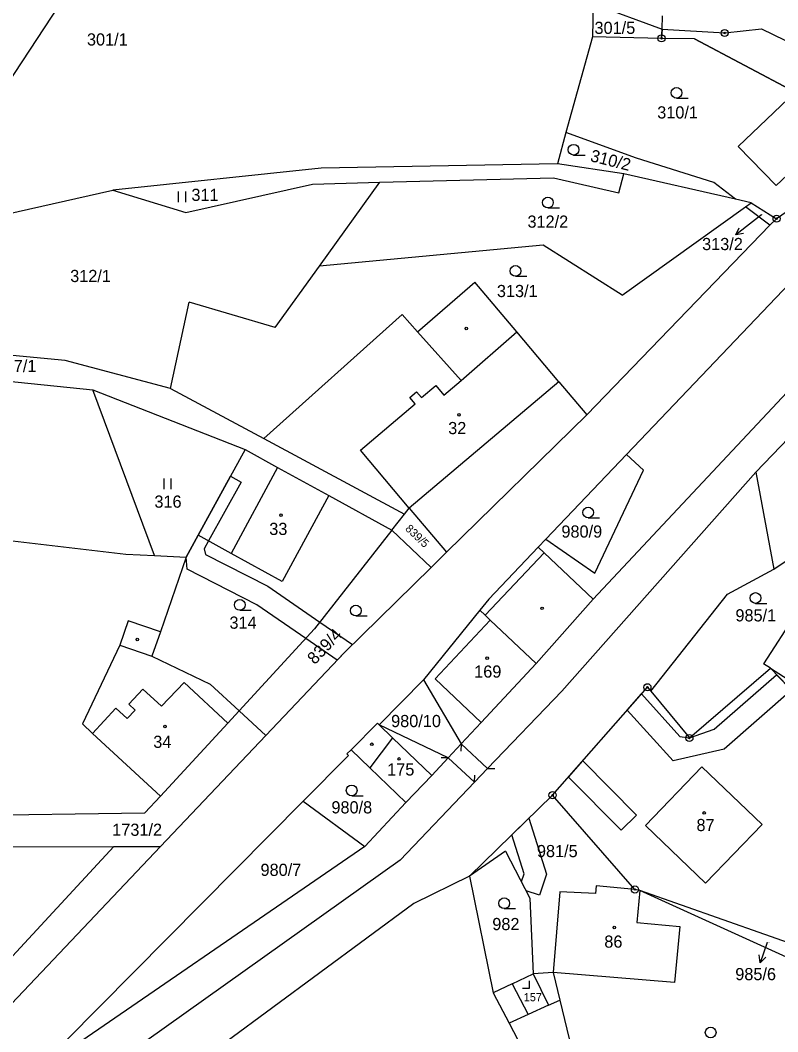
# Model space of a CAD drawing. Extents: x -546762 to -540209, y -1046851 to -1035694.
# Drawn here: x -543800.8 to -543695, y -1041824.4 to -1041683.1 of the extents above; entities that cross this region are included whole.
import ezdxf

# ---------------------------------------------------------------- set-up
doc = ezdxf.new("R2010")
doc.units = 0
for name, color, linetype in [('Vrstva 1', 7, 'Continuous'), ('Vrstva 16', 7, 'Continuous'), ('Vrstva 18', 7, 'Continuous'), ('Vrstva 19', 7, 'Continuous'), ('Vrstva 24', 7, 'Continuous'), ('Vrstva 25', 7, 'Continuous'), ('Vrstva 26', 7, 'Continuous'), ('Vrstva 3', 7, 'Continuous'), ('Vrstva 30', 7, 'Continuous'), ('Vrstva 37', 7, 'Continuous'), ('Vrstva 4', 7, 'Continuous'), ('Vrstva 52', 7, 'Continuous')]:
    doc.layers.add(name, color=color, linetype=linetype)

msp = doc.modelspace()

# ---------------------------------------------------------------- linework, layer by layer
at = {"layer": 'Vrstva 1'}
for p, q in [((-543696.04, -1041773.64), (-543696.98, -1041773.04)), ((-543707.35, -1041783.38), (-543696.04, -1041773.64))]:
    msp.add_line(p, q, dxfattribs=at)
for points in [[(-543720.79, -1041680.87), (-543720.9, -1041685.46)], [(-543720.79, -1041680.87), (-543711.17, -1041684.4)], [(-543720.78, -1041764.01), (-543643, -1041681.02)], [(-543711.17, -1041684.4), (-543711.08, -1041682.52)], [(-543711.17, -1041684.4), (-543711.24, -1041685.68)], [(-543720.9, -1041685.46), (-543724.58, -1041698.85)], [(-543711.24, -1041685.68), (-543720.9, -1041685.46)], [(-543706.63, -1041685.77), (-543711.24, -1041685.68)], [(-543706.63, -1041685.77), (-543692.56, -1041693.19)], [(-543690.21, -1041694.42), (-543686.63, -1041698.12), (-543695.23, -1041706.25), (-543700.53, -1041700.78), (-543692.56, -1041693.19)], [(-543724.58, -1041698.85), (-543725.77, -1041703.19)], [(-543700.89, -1041708.15), (-543703.94, -1041705.83), (-543714.72, -1041702.43), (-543724.58, -1041698.85)], [(-543681.08, -1041699.24), (-543688.79, -1041706.53), (-543695.17, -1041710.86)], [(-543758.79, -1041703.81), (-543787.86, -1041706.86)], [(-543725.77, -1041703.19), (-543758.79, -1041703.81)], [(-543716.49, -1041704.6), (-543725.77, -1041703.19)], [(-543759.99, -1041706.02), (-543750.58, -1041705.78)], [(-543759.01, -1041717.49), (-543750.58, -1041705.78)], [(-543750.58, -1041705.78), (-543726.31, -1041705.16)], [(-543726.31, -1041705.16), (-543717.22, -1041707.26)], [(-543717.22, -1041707.26), (-543716.49, -1041704.6)], [(-543700.89, -1041708.15), (-543716.49, -1041704.6)], [(-543841.2, -1041718.88), (-543787.86, -1041706.86)], [(-543787.86, -1041706.86), (-543777.69, -1041709.99)], [(-543777.69, -1041709.99), (-543759.99, -1041706.02)], [(-543698.72, -1041708.65), (-543700.89, -1041708.15)], [(-543716.72, -1041721.53), (-543699.5, -1041709.21)], [(-543699.5, -1041709.21), (-543698.72, -1041708.65)], [(-543696.12, -1041711.79), (-543699.5, -1041709.21)], [(-543698.72, -1041708.65), (-543695.17, -1041710.86)], [(-543695.17, -1041710.86), (-543696.12, -1041711.79)], [(-543696.12, -1041711.79), (-543721.67, -1041738.25)], [(-543727.78, -1041714.54), (-543759.01, -1041717.49)], [(-543716.72, -1041721.53), (-543727.78, -1041714.54)], [(-543689.53, -1041715.93), (-543716.11, -1041743.8)], [(-543765.19, -1041726.08), (-543759.01, -1041717.49)], [(-543745.3, -1041726.68), (-543737.29, -1041719.73)], [(-543731.43, -1041726.68), (-543737.29, -1041719.73)], [(-543779.81, -1041734.58), (-543777.21, -1041722.5)], [(-543765.19, -1041726.08), (-543777.21, -1041722.5)], [(-543747.48, -1041724.24), (-543766.79, -1041741.57)], [(-543745.3, -1041726.68), (-543747.48, -1041724.24)], [(-543725.56, -1041733.64), (-543731.43, -1041726.68)], [(-543794.51, -1041730.66), (-543830.26, -1041727.28)], [(-543830.62, -1041730.68), (-543790.65, -1041734.76)], [(-543779.81, -1041734.58), (-543794.51, -1041730.66)], [(-543684.31, -1041731.91), (-543698.08, -1041746.26)], [(-543725.56, -1041733.64), (-543721.67, -1041738.25)], [(-543782.07, -1041757.89), (-543790.65, -1041734.76)], [(-543790.65, -1041734.76), (-543769.37, -1041743.11)], [(-543779.81, -1041734.58), (-543766.79, -1041741.57)], [(-543721.67, -1041738.25), (-543741.26, -1041757.45)], [(-543766.79, -1041741.57), (-543747.14, -1041752.11)], [(-543769.37, -1041743.11), (-543775.95, -1041755.07)], [(-543769.37, -1041743.11), (-543764.86, -1041745.59)], [(-543716.11, -1041743.8), (-543727.38, -1041755.61)], [(-543713.74, -1041746), (-543716.11, -1041743.8)], [(-543764.86, -1041745.59), (-543757.72, -1041749.52)], [(-543698.08, -1041746.26), (-543725.18, -1041776.85)], [(-543720.54, -1041760.35), (-543713.74, -1041746)], [(-543698.08, -1041746.26), (-543695.54, -1041759.82)], [(-543757.72, -1041749.52), (-543764.21, -1041761.53)], [(-543757.72, -1041749.52), (-543748.92, -1041754.36)], [(-543748.92, -1041754.36), (-543747.14, -1041752.11)], [(-543747.14, -1041752.11), (-543746.47, -1041751.27)], [(-543746.47, -1041751.27), (-543741.26, -1041757.45)], [(-543695.54, -1041759.82), (-543684.39, -1041752.27)], [(-543775.95, -1041755.07), (-543777.63, -1041758.11)], [(-543771.35, -1041757.6), (-543775.95, -1041755.07)], [(-543748.92, -1041754.36), (-543759.68, -1041768.14)], [(-543748.92, -1041754.36), (-543743.43, -1041759.58)], [(-543805.88, -1041755.36), (-543786.06, -1041757.69)], [(-543727.38, -1041755.61), (-543728.46, -1041756.74)], [(-543727.38, -1041755.61), (-543720.54, -1041760.35)], [(-543786.06, -1041757.69), (-543782.07, -1041757.89)], [(-543782.07, -1041757.89), (-543777.63, -1041758.11)], [(-543764.21, -1041761.53), (-543771.35, -1041757.6)], [(-543741.26, -1041757.45), (-543743.43, -1041759.58)], [(-543728.46, -1041756.74), (-543735.36, -1041763.98)], [(-543727.63, -1041757.52), (-543728.46, -1041756.74)], [(-543720.78, -1041764.01), (-543727.63, -1041757.52)], [(-543777.63, -1041758.11), (-543781.23, -1041768.56)], [(-543687.98, -1041759.05), (-543696.98, -1041773.04)], [(-543743.43, -1041759.58), (-543755.53, -1041771.44)], [(-543702.04, -1041763.3), (-543695.54, -1041759.82)], [(-543712.74, -1041776.86), (-543702.04, -1041763.3)], [(-543735.36, -1041763.98), (-543736.62, -1041765.54)], [(-543728.76, -1041772.99), (-543720.78, -1041764.01)], [(-543736.62, -1041765.54), (-543744.47, -1041775.28)], [(-543785.72, -1041767.01), (-543786.89, -1041770.41)], [(-543781.23, -1041768.56), (-543785.72, -1041767.01)], [(-543781.23, -1041768.56), (-543782.4, -1041771.96)], [(-543759.68, -1041768.14), (-543770.23, -1041779.57)], [(-543786.89, -1041770.41), (-543792.12, -1041781.42)], [(-543782.4, -1041771.96), (-543774.27, -1041775.84)], [(-543755.53, -1041771.44), (-543766.5, -1041783.01)], [(-543736.45, -1041781.2), (-543728.76, -1041772.99)], [(-543696.04, -1041773.64), (-543674.43, -1041787.46)], [(-543696.04, -1041773.64), (-543672.56, -1041798.03)], [(-543774.27, -1041775.84), (-543770.23, -1041779.57)], [(-543750.68, -1041781.52), (-543744.47, -1041775.28)], [(-543744.47, -1041775.28), (-543739.22, -1041784.2)], [(-543726.46, -1041791.36), (-543713.21, -1041776.3)], [(-543713.21, -1041776.3), (-543712.74, -1041776.86)], [(-543725.18, -1041776.85), (-543735.52, -1041787.65)], [(-543712.74, -1041776.86), (-543707.35, -1041783.38)], [(-543771.82, -1041781.3), (-543770.23, -1041779.57)], [(-543770.23, -1041779.57), (-543766.5, -1041783.01)], [(-543790.69, -1041782.73), (-543792.12, -1041781.42)], [(-543771.82, -1041781.3), (-543781.21, -1041791.48)], [(-543750.91, -1041781.3), (-543754.6, -1041785.01)], [(-543750.91, -1041781.3), (-543750.68, -1041781.52)], [(-543741.03, -1041786.14), (-543750.68, -1041781.52)], [(-543736.45, -1041781.2), (-543739.22, -1041784.2)], [(-543790.69, -1041782.73), (-543781.21, -1041791.48)], [(-543766.5, -1041783.01), (-543781.19, -1041798.51)], [(-543739.22, -1041784.2), (-543741.03, -1041786.14)], [(-543754.96, -1041785.82), (-543761.29, -1041792.19)], [(-543754.6, -1041785.01), (-543755.19, -1041785.6)], [(-543755.19, -1041785.6), (-543754.96, -1041785.82)], [(-543754.6, -1041785.01), (-543751.97, -1041787.55)], [(-543741.03, -1041786.14), (-543743.33, -1041788.62)], [(-543751.97, -1041787.55), (-543746.97, -1041792.38)], [(-543735.52, -1041787.65), (-543737.36, -1041789.57)], [(-543713.46, -1041795.58), (-543705.6, -1041787.39)], [(-543705.6, -1041787.39), (-543697.2, -1041795.44)], [(-543743.33, -1041788.62), (-543746.97, -1041792.38)], [(-543737.36, -1041789.57), (-543747.76, -1041800.43)], [(-543781.21, -1041791.48), (-543783.39, -1041793.84)], [(-543726.46, -1041791.36), (-543738.06, -1041802.66)], [(-543714.95, -1041804.54), (-543726.46, -1041791.36)], [(-543799.16, -1041830.45), (-543761.29, -1041792.19)], [(-543761.29, -1041792.19), (-543752.67, -1041798.53)], [(-543746.97, -1041792.38), (-543752.67, -1041798.53)], [(-543809.37, -1041794.19), (-543783.39, -1041793.84)], [(-543713.46, -1041795.58), (-543705.08, -1041803.64)], [(-543697.2, -1041795.44), (-543705.08, -1041803.64)], [(-543787.72, -1041798.52), (-543825.76, -1041839.64)], [(-543781.19, -1041798.51), (-543811.19, -1041830.16)], [(-543806.93, -1041798.56), (-543787.72, -1041798.52)], [(-543752.67, -1041798.53), (-543799.16, -1041830.45)], [(-543787.72, -1041798.52), (-543781.19, -1041798.51)], [(-543747.76, -1041800.43), (-543785.87, -1041827.6)], [(-543733.02, -1041799.2), (-543738.06, -1041802.66)], [(-543733.02, -1041799.2), (-543729.61, -1041805.74)], [(-543738.06, -1041802.66), (-543745.83, -1041806.49)], [(-543738.06, -1041802.66), (-543734.74, -1041818.95)], [(-543720.39, -1041804.04), (-543720.44, -1041805.11)], [(-543714.95, -1041804.54), (-543720.39, -1041804.04)], [(-543714.27, -1041804.68), (-543714.95, -1041804.54)], [(-543729.61, -1041805.74), (-543729.16, -1041816.3)], [(-543725.44, -1041804.87), (-543726.36, -1041816.12)], [(-543720.44, -1041805.11), (-543725.44, -1041804.87)], [(-543714.27, -1041804.68), (-543714.67, -1041809.13)], [(-543690.99, -1041812.85), (-543714.27, -1041804.68)], [(-543692.27, -1041814.69), (-543714.27, -1041804.68)], [(-543745.83, -1041806.49), (-543772.07, -1041825.84)], [(-543714.67, -1041809.13), (-543708.7, -1041809.68)], [(-543708.7, -1041809.68), (-543709.42, -1041817.51)], [(-543732.11, -1041817.7), (-543729.16, -1041816.3)], [(-543726.36, -1041816.12), (-543729.16, -1041816.3)], [(-543709.42, -1041817.51), (-543726.36, -1041816.12)], [(-543726.36, -1041816.12), (-543725.43, -1041819.98)], [(-543732.11, -1041817.7), (-543734.74, -1041818.95)], [(-543734.74, -1041818.95), (-543732.52, -1041823.21)], [(-543727.03, -1041820.71), (-543725.43, -1041819.98)], [(-543725.43, -1041819.98), (-543723.16, -1041829.44)], [(-543727.03, -1041820.71), (-543729.85, -1041821.99)], [(-543729.85, -1041821.99), (-543732.52, -1041823.21)], [(-543732.52, -1041823.21), (-543726.65, -1041834.47)]]:
    msp.add_lwpolyline(points, dxfattribs=at)
at = {"layer": 'Vrstva 16'}
for p, q in [((-543698.52, -1041711.29), (-543700.88, -1041713.14)), ((-543696.49, -1041811.95), (-543697.46, -1041814.79))]:
    msp.add_line(p, q, dxfattribs=at)
for points in [[(-543697.27, -1041710.31), (-543698.52, -1041711.29)], [(-543699.79, -1041712.92), (-543700.88, -1041713.14), (-543700.4, -1041712.13)], [(-543696.67, -1041814), (-543697.46, -1041814.79), (-543697.61, -1041813.68)]]:
    msp.add_lwpolyline(points, dxfattribs=at)
at = {"layer": 'Vrstva 24'}
for centre, radius in [((-543702.42, -1041684.93), 0.5), ((-543711.24, -1041685.68), 0.5), ((-543711.24, -1041685.68), 0.1), ((-543702.42, -1041684.93), 0.1), ((-543695.17, -1041710.86), 0.5), ((-543695.17, -1041710.86), 0.1), ((-543713.21, -1041776.3), 0.5), ((-543713.21, -1041776.3), 0.1), ((-543707.35, -1041783.38), 0.5), ((-543707.35, -1041783.38), 0.1), ((-543726.46, -1041791.36), 0.5), ((-543726.46, -1041791.36), 0.1), ((-543714.95, -1041804.54), 0.5), ((-543714.95, -1041804.54), 0.1)]:
    msp.add_circle(centre, radius, dxfattribs=at)
at = {"layer": 'Vrstva 25'}
for p, q in [((-543709.14, -1041694.04), (-543707.54, -1041694.04)), ((-543723.52, -1041701.98), (-543721.92, -1041701.98)), ((-543778.68, -1041708.56), (-543778.68, -1041707.06)), ((-543777.68, -1041708.56), (-543777.68, -1041707.06)), ((-543727.11, -1041709.36), (-543725.51, -1041709.36)), ((-543731.63, -1041718.91), (-543730.03, -1041718.91)), ((-543780.72, -1041748.63), (-543780.72, -1041747.13)), ((-543779.72, -1041748.63), (-543779.72, -1041747.13)), ((-543721.48, -1041752.64), (-543719.88, -1041752.64)), ((-543698.12, -1041764.58), (-543696.52, -1041764.58)), ((-543770.14, -1041765.54), (-543768.54, -1041765.54)), ((-543753.93, -1041766.34), (-543752.33, -1041766.34)), ((-543754.51, -1041791.45), (-543752.91, -1041791.45)), ((-543733.21, -1041807.21), (-543731.61, -1041807.21))]:
    msp.add_line(p, q, dxfattribs=at)
msp.add_lwpolyline([(-543730.66, -1041818.31), (-543729.66, -1041818.31), (-543729.66, -1041817.31)], dxfattribs=at)
for centre, radius in [((-543709.14, -1041693.29), 0.75), ((-543723.52, -1041701.23), 0.75), ((-543727.11, -1041708.61), 0.75), ((-543731.63, -1041718.16), 0.75), ((-543738.5, -1041726.2), 0.175), ((-543739.53, -1041738.26), 0.175), ((-543764.38, -1041752.27), 0.175), ((-543721.48, -1041751.89), 0.75), ((-543698.12, -1041763.83), 0.75), ((-543770.14, -1041764.79), 0.75), ((-543753.93, -1041765.59), 0.75), ((-543727.92, -1041765.28), 0.175), ((-543784.45, -1041769.63), 0.175), ((-543735.59, -1041772.23), 0.175), ((-543780.59, -1041781.77), 0.175), ((-543751.7, -1041784.25), 0.175), ((-543747.9, -1041786.3), 0.175), ((-543754.51, -1041790.7), 0.75), ((-543705.29, -1041793.84), 0.175), ((-543733.21, -1041806.46), 0.75), ((-543717.83, -1041809.84), 0.175), ((-543704.38, -1041824.5), 0.75)]:
    msp.add_circle(centre, radius, dxfattribs=at)
at = {"layer": 'Vrstva 26'}
for p, q in [((-543739.22, -1041784.2), (-543739.25, -1041785.2)), ((-543741.03, -1041786.14), (-543742.03, -1041786.17)), ((-543735.52, -1041787.65), (-543734.52, -1041787.62)), ((-543737.36, -1041789.57), (-543737.33, -1041788.57))]:
    msp.add_line(p, q, dxfattribs=at)
at = {"layer": 'Vrstva 3'}
for points in [[(-543690.21, -1041694.42), (-543686.63, -1041698.12), (-543695.23, -1041706.25), (-543700.53, -1041700.78), (-543692.56, -1041693.19)], [(-543739.22, -1041733.45), (-543731.43, -1041726.68)], [(-543725.56, -1041733.64), (-543731.43, -1041726.68)], [(-543725.56, -1041733.64), (-543746.47, -1041751.27)], [(-543741.65, -1041735.5), (-543739.22, -1041733.45)], [(-543746.4, -1041735.84), (-543745.44, -1041735.03)], [(-543745.44, -1041735.03), (-543744.77, -1041735.84)], [(-543744.77, -1041735.84), (-543742.78, -1041734.16)], [(-543742.78, -1041734.16), (-543741.65, -1041735.5)], [(-543753.3, -1041743.17), (-543745.66, -1041736.72)], [(-543745.66, -1041736.72), (-543746.4, -1041735.84)], [(-543746.47, -1041751.27), (-543753.3, -1041743.17)], [(-543764.86, -1041745.59), (-543771.35, -1041757.6)], [(-543764.86, -1041745.59), (-543757.72, -1041749.52)], [(-543757.72, -1041749.52), (-543764.21, -1041761.53)], [(-543764.21, -1041761.53), (-543771.35, -1041757.6)], [(-543742.85, -1041775.13), (-543735.16, -1041766.92)], [(-543735.16, -1041766.92), (-543728.76, -1041772.99)], [(-543736.45, -1041781.2), (-543728.76, -1041772.99)], [(-543777.89, -1041775.64), (-543781.08, -1041778.95)], [(-543771.82, -1041781.3), (-543777.89, -1041775.64)], [(-543736.45, -1041781.2), (-543742.85, -1041775.13)], [(-543783.69, -1041776.54), (-543785.65, -1041778.67)], [(-543781.08, -1041778.95), (-543783.69, -1041776.54)], [(-543787.44, -1041779.21), (-543790.69, -1041782.73)], [(-543785.86, -1041780.66), (-543787.44, -1041779.21)], [(-543785.65, -1041778.67), (-543784.77, -1041779.49)], [(-543784.77, -1041779.49), (-543785.86, -1041780.66)], [(-543771.82, -1041781.3), (-543781.21, -1041791.48)], [(-543790.69, -1041782.73), (-543781.21, -1041791.48)], [(-543748.8, -1041783.34), (-543751.97, -1041787.55)], [(-543748.8, -1041783.34), (-543743.33, -1041788.62)], [(-543751.97, -1041787.55), (-543746.97, -1041792.38)], [(-543713.46, -1041795.58), (-543705.6, -1041787.39)], [(-543705.6, -1041787.39), (-543697.2, -1041795.44)], [(-543743.33, -1041788.62), (-543746.97, -1041792.38)], [(-543713.46, -1041795.58), (-543705.08, -1041803.64)], [(-543697.2, -1041795.44), (-543705.08, -1041803.64)], [(-543720.39, -1041804.04), (-543720.44, -1041805.11)], [(-543714.95, -1041804.54), (-543720.39, -1041804.04)], [(-543714.27, -1041804.68), (-543714.95, -1041804.54)], [(-543725.44, -1041804.87), (-543726.36, -1041816.12)], [(-543720.44, -1041805.11), (-543725.44, -1041804.87)], [(-543714.27, -1041804.68), (-543714.67, -1041809.13)], [(-543714.67, -1041809.13), (-543708.7, -1041809.68)], [(-543708.7, -1041809.68), (-543709.42, -1041817.51)], [(-543709.42, -1041817.51), (-543726.36, -1041816.12)]]:
    msp.add_lwpolyline(points, dxfattribs=at)
at = {"layer": 'Vrstva 30'}
for points in [[(-543711.17, -1041684.4), (-543702.42, -1041684.93), (-543697.27, -1041684.36), (-543685.67, -1041689.96), (-543682.42, -1041692.02), (-543678.79, -1041694.79), (-543677.45, -1041695.81), (-543681.08, -1041699.24), (-543690.21, -1041694.42), (-543691.96, -1041692.62), (-543692.56, -1041693.19), (-543706.63, -1041685.77), (-543711.24, -1041685.68), (-543711.17, -1041684.4)], [(-543756.52, -1041772.49), (-543760.91, -1041769.47), (-543767.75, -1041764.78), (-543777.49, -1041759.81), (-543777.63, -1041758.11), (-543775.95, -1041755.07), (-543771.42, -1041746.83), (-543769.95, -1041747.65), (-543774.51, -1041755.86), (-543775.13, -1041756.98), (-543774.93, -1041757.75), (-543766.21, -1041762.2), (-543758.94, -1041767.19)], [(-543758.94, -1041767.19), (-543754.38, -1041770.32), (-543755.53, -1041771.44), (-543756.52, -1041772.49)], [(-543702.47, -1041784.93), (-543709.63, -1041786.58), (-543716.02, -1041779.5), (-543714.03, -1041777.23), (-543708.67, -1041783.17), (-543707.35, -1041783.38), (-543703.87, -1041782.17), (-543695.17, -1041774.54), (-543693.09, -1041776.71), (-543702.47, -1041784.93)], [(-543722.24, -1041786.57), (-543714.73, -1041794.16), (-543716.86, -1041796.27), (-543724.23, -1041788.83), (-543722.24, -1041786.57)], [(-543730.44, -1041802.35), (-543732.16, -1041796.91), (-543729.75, -1041794.57), (-543727.28, -1041802.39), (-543728.28, -1041805.33), (-543730.15, -1041804.7), (-543730.81, -1041803.44), (-543730.44, -1041802.35)]]:
    msp.add_lwpolyline(points, dxfattribs=at)
at = {"layer": 'Vrstva 37'}
for centre in [(-543739.53, -1041738.26), (-543764.38, -1041752.27), (-543735.59, -1041772.23), (-543780.59, -1041781.77), (-543747.9, -1041786.3), (-543705.29, -1041793.84), (-543717.83, -1041809.84)]:
    msp.add_circle(centre, 0.175, dxfattribs=at)
at = {"layer": 'Vrstva 4'}
for points in [[(-543739.22, -1041733.45), (-543745.3, -1041726.68)], [(-543739.22, -1041733.45), (-543731.43, -1041726.68)], [(-543725.56, -1041733.64), (-543746.47, -1041751.27)], [(-543741.65, -1041735.5), (-543739.22, -1041733.45)], [(-543746.4, -1041735.84), (-543745.44, -1041735.03)], [(-543745.44, -1041735.03), (-543744.77, -1041735.84)], [(-543744.77, -1041735.84), (-543742.78, -1041734.16)], [(-543742.78, -1041734.16), (-543741.65, -1041735.5)], [(-543753.3, -1041743.17), (-543745.66, -1041736.72)], [(-543745.66, -1041736.72), (-543746.4, -1041735.84)], [(-543746.47, -1041751.27), (-543753.3, -1041743.17)], [(-543764.86, -1041745.59), (-543771.35, -1041757.6)], [(-543727.63, -1041757.52), (-543735.89, -1041766.23)], [(-543735.89, -1041766.23), (-543736.62, -1041765.54)], [(-543735.89, -1041766.23), (-543735.16, -1041766.92)], [(-543742.85, -1041775.13), (-543735.16, -1041766.92)], [(-543735.16, -1041766.92), (-543728.76, -1041772.99)], [(-543786.89, -1041770.41), (-543782.4, -1041771.96)], [(-543777.89, -1041775.64), (-543781.08, -1041778.95)], [(-543771.82, -1041781.3), (-543777.89, -1041775.64)], [(-543736.45, -1041781.2), (-543742.85, -1041775.13)], [(-543783.69, -1041776.54), (-543785.65, -1041778.67)], [(-543781.08, -1041778.95), (-543783.69, -1041776.54)], [(-543787.44, -1041779.21), (-543790.69, -1041782.73)], [(-543785.86, -1041780.66), (-543787.44, -1041779.21)], [(-543785.65, -1041778.67), (-543784.77, -1041779.49)], [(-543784.77, -1041779.49), (-543785.86, -1041780.66)], [(-543750.68, -1041781.52), (-543748.8, -1041783.34)], [(-543748.8, -1041783.34), (-543751.97, -1041787.55)], [(-543748.8, -1041783.34), (-543743.33, -1041788.62)], [(-543739.22, -1041784.2), (-543735.52, -1041787.65)], [(-543741.03, -1041786.14), (-543737.36, -1041789.57)], [(-543729.16, -1041816.3), (-543727.03, -1041820.71)], [(-543732.11, -1041817.7), (-543729.85, -1041821.99)]]:
    msp.add_lwpolyline(points, dxfattribs=at)
at = {"layer": 'Vrstva 52'}
msp.add_lwpolyline([(-543862.75, -1041978.07), (-543858.51, -1041964.07), (-543855.54, -1041951.56), (-543853.43, -1041939.9), (-543851.31, -1041925.48), (-543849.4, -1041910.42), (-543848.13, -1041894.31), (-543846.64, -1041875.22), (-543846.58, -1041863.67), (-543846.79, -1041846.49), (-543847.85, -1041825.92), (-543848.27, -1041809.38), (-543848.06, -1041797.08), (-543847.21, -1041787.11), (-543845.31, -1041775.66), (-543842.97, -1041764.85), (-543840.01, -1041755.31), (-543836.62, -1041745.76), (-543832.97, -1041738.45), (-543802.67, -1041692.22), (-543775.11, -1041650.23), (-543757.52, -1041623.94), (-543733.6, -1041589.69)], dxfattribs=at)

# ---------------------------------------------------------------- texts
at = {"layer": 'Vrstva 16'}
for s, p in [('313/2', (-543705.57, -1041715.25)), ('985/6', (-543700.94, -1041817.2))]:
    msp.add_text(s, height=1.7, dxfattribs=at).set_placement(p)
at = {"layer": 'Vrstva 18'}
for s, height, p in [('301/5', 1.7, (-543720.6, -1041685.06)), ('301/1', 1.7, (-543791.48, -1041686.68)), ('310/1', 1.7, (-543711.84, -1041696.87)), ('311', 1.7, (-543776.89, -1041708.38)), ('312/2', 1.7, (-543729.96, -1041712.12)), ('313/2', 0.1, (-543697.44, -1041710.31)), ('312/1', 1.7, (-543793.82, -1041719.71)), ('313/1', 1.7, (-543734.23, -1041721.81)), ('1727/1', 1.7, (-543805.49, -1041732.28)), ('316', 1.7, (-543782.06, -1041751.22)), ('980/9', 1.7, (-543725.22, -1041755.4)), ('314', 1.7, (-543771.58, -1041768.12)), ('985/1', 1.7, (-543700.92, -1041767.1)), ('980/10', 1.7, (-543749, -1041781.86)), ('980/8', 1.7, (-543757.34, -1041793.91)), ('1731/2', 1.7, (-543787.95, -1041797.04)), ('981/5', 1.7, (-543728.64, -1041800.02)), ('980/7', 1.7, (-543767.24, -1041802.64)), ('982', 1.7, (-543734.87, -1041810.21)), ('985/6', 0.1, (-543696.49, -1041811.95))]:
    msp.add_text(s, height=height, dxfattribs=at).set_placement(p)
for s, height, rotation, p in [('310/2', 1.7, 345.7705, (-543721.3, -1041702.81)), ('839/5', 1.14, 316.5959, (-543747.12, -1041754.27)), ('839/4', 1.7, 46.4435, (-543759.66, -1041773.21))]:
    msp.add_text(s, height=height, rotation=rotation, dxfattribs=at).set_placement(p)
at = {"layer": 'Vrstva 19'}
for s, height, p in [('32', 1.7, (-543741.03, -1041740.95)), ('33', 1.7, (-543766.02, -1041755.03)), ('169', 1.7, (-543737.4, -1041774.95)), ('34', 1.7, (-543782.22, -1041784.76)), ('175', 1.7, (-543749.55, -1041788.62)), ('87', 1.7, (-543706.36, -1041796.38)), ('86', 1.7, (-543719.23, -1041812.66)), ('157', 1.14, (-543730.48, -1041820.14))]:
    msp.add_text(s, height=height, dxfattribs=at).set_placement(p)

doc.saveas('drawing.dxf')
